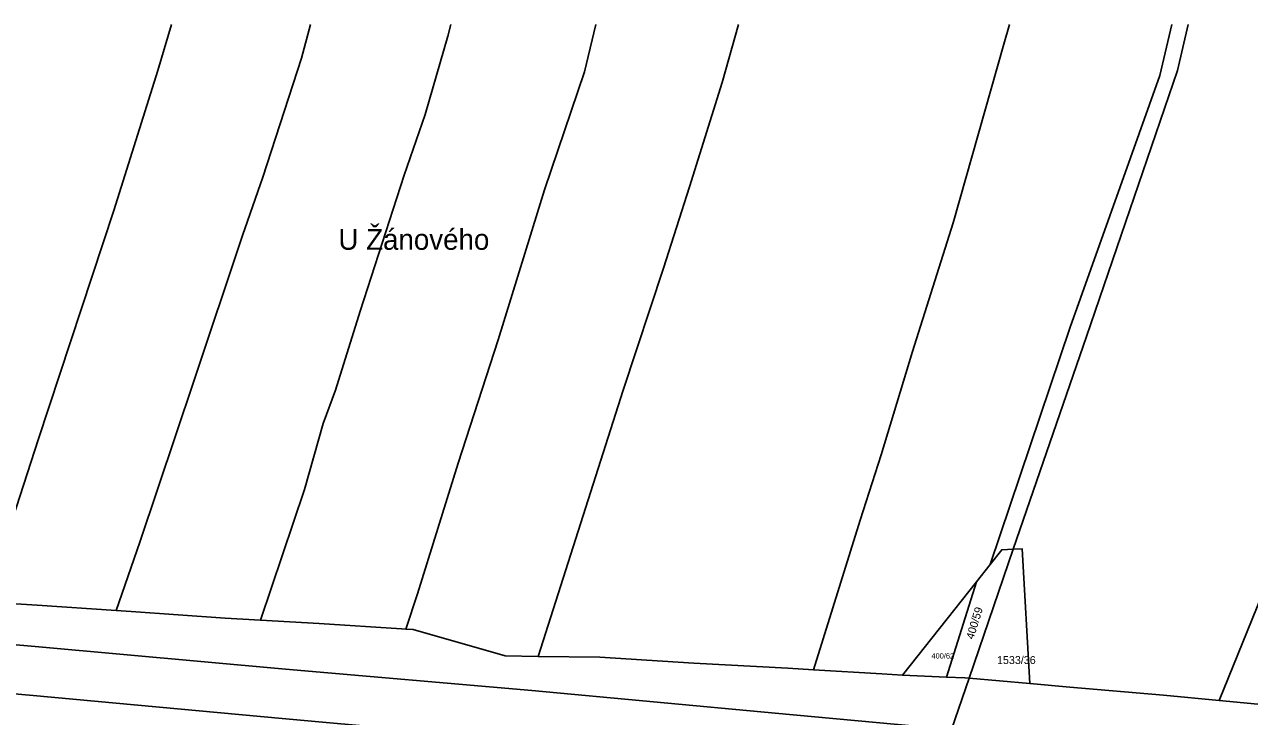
# Model space of a CAD drawing. Extents: x -737240 to -735272, y -1119606 to -1117878.
# Drawn here: x -737009.8 to -736749.6, y -1118025.3 to -1117878.3 of the extents above; entities that cross this region are included whole.
import ezdxf

# ---------------------------------------------------------------- set-up
doc = ezdxf.new("R2010")
doc.units = 0
for name, color, linetype in [('Level 1', 7, 'Continuous'), ('Level 13', 7, 'Continuous'), ('Level 15', 7, 'Continuous'), ('Level 18', 7, 'Continuous'), ('Level 4', 7, 'Continuous')]:
    doc.layers.add(name, color=color, linetype=linetype)

msp = doc.modelspace()

# ---------------------------------------------------------------- linework, layer by layer
at = {"layer": 'Level 1'}
for p, q in [((-736809.2, -1118017.18), (-736799.82, -1117989.78)), ((-736799.82, -1117989.78), (-736809.2, -1118017.18)), ((-736807.63, -1117996.7), (-736804.72, -1117993.02)), ((-736823.34, -1118016.55), (-736807.63, -1117996.7)), ((-736813.96, -1118016.97), (-736807.63, -1117996.7)), ((-736813.96, -1118016.97), (-736823.34, -1118016.55)), ((-736812.91, -1118028.09), (-736809.2, -1118017.18)), ((-736809.2, -1118017.18), (-736812.91, -1118028.09)), ((-736809.2, -1118017.18), (-736796.28, -1118018.34))]:
    msp.add_line(p, q, dxfattribs=at)
for points in [[(-736978.588, -1117878.325), (-736981.48, -1117888.1), (-736990.85, -1117917.84), (-737006.96, -1117966.59), (-737014.66, -1117990.42), (-737018.62, -1118000.94)], [(-736949.081, -1117878.325), (-736951, -1117885.51), (-736959.19, -1117910.78), (-736963.5, -1117923.15), (-736973.85, -1117954.07), (-736985.34, -1117988.33), (-736990.34, -1118002.82)], [(-736919.24, -1117878.325), (-736919.93, -1117880.82), (-736924.74, -1117897.47), (-736929.16, -1117910.3), (-736938.52, -1117939.2), (-736943.74, -1117955.98), (-736946.41, -1117963.08), (-736950.36, -1117977.11), (-736959.68, -1118004.86)], [(-736888.463, -1117878.325), (-736890.9, -1117888.38), (-736899.39, -1117913.46), (-736909.22, -1117945.29), (-736917.72, -1117971.51), (-736926.35, -1117999.3), (-736928.84, -1118006.75)], [(-736900.75, -1118012.56), (-736882.66, -1117955.98), (-736874.1, -1117930.09), (-736868.56, -1117912.84), (-736861.67, -1117890.63), (-736858.168, -1117878.325)], [(-736800.591, -1117878.325), (-736801.78, -1117882.53), (-736812.55, -1117920.44), (-736821.18, -1117947.81), (-736827.87, -1117969.74), (-736832.34, -1117983.64), (-736842.24, -1118015.41)], [(-736804.72, -1117993.02), (-736787.69, -1117942.6), (-736768.67, -1117889.14), (-736766.105, -1117878.325)], [(-736799.82, -1117989.78), (-736784.25, -1117944.64), (-736764.95, -1117888.08), (-736762.644, -1117878.325)], [(-736762.644, -1117878.325), (-736764.95, -1117888.08), (-736784.25, -1117944.64), (-736799.82, -1117989.78)], [(-736756.09, -1118021.92), (-736743.14, -1117989.97), (-736733.99, -1117964.71), (-736724.54, -1117935.16), (-736714.64, -1117899.16), (-736709.207, -1117878.325)], [(-736804.72, -1117993.02), (-736802.26, -1117989.91), (-736799.82, -1117989.78)], [(-736799.82, -1117989.78), (-736797.94, -1117989.68), (-736796.28, -1118018.34)], [(-737018.62, -1118000.94), (-737007.14, -1118001.71), (-736990.34, -1118002.82)], [(-736990.34, -1118002.82), (-736987.17, -1118003.03), (-736967.22, -1118004.44), (-736959.68, -1118004.86)], [(-736959.68, -1118004.86), (-736947.24, -1118005.55), (-736929.72, -1118006.69), (-736928.84, -1118006.75)], [(-736928.84, -1118006.75), (-736927.27, -1118006.85), (-736907.7, -1118012.45), (-736900.75, -1118012.56)], [(-736842.24, -1118015.41), (-736847.69, -1118015.08), (-736867.67, -1118013.97), (-736887.64, -1118012.76), (-736900.75, -1118012.56)], [(-736842.24, -1118015.41), (-736827.72, -1118016.29), (-736823.34, -1118016.55)], [(-736809.2, -1118017.18), (-736810.08, -1118017.15), (-736813.96, -1118016.97)], [(-736796.28, -1118018.34), (-736787.81, -1118019.1), (-736767.87, -1118020.81), (-736756.09, -1118021.92)], [(-736756.09, -1118021.92), (-736747.88, -1118022.69), (-736739.87, -1118023.48)]]:
    msp.add_lwpolyline(points, dxfattribs=at)
at = {"layer": 'Level 13'}
msp.add_lwpolyline([(-736762.644, -1117878.325), (-736764.95, -1117888.08), (-736784.25, -1117944.64), (-736799.82, -1117989.78), (-736809.2, -1118017.18), (-736812.91, -1118028.09)], dxfattribs=at)
msp.add_lwpolyline([(-736762.644, -1117878.325), (-736764.95, -1117888.08), (-736784.25, -1117944.64), (-736799.82, -1117989.78), (-736809.2, -1118017.18), (-736812.91, -1118028.09)], dxfattribs=at)
at = {"layer": 'Level 4'}
for points in [[(-737233.313, -1117990.121), (-737210.41, -1117992.23), (-737181.58, -1117994.67), (-737177.12, -1117995.17), (-737161.59, -1117996.57), (-737109.55, -1118001.33), (-737056.8, -1118006.11), (-737006.77, -1118010.53), (-736954.43, -1118015.25), (-736902.05, -1118019.83), (-736850.36, -1118024.62), (-736820.5, -1118027.4), (-736812.91, -1118028.09)], [(-736816.38, -1118038.3), (-736826.07, -1118037.41), (-736850.92, -1118035.13), (-736903.57, -1118030.41), (-736955.08, -1118025.74), (-737008.02, -1118020.85), (-737060.1, -1118016.24), (-737111.07, -1118011.6), (-737162.8, -1118007.01), (-737177.74, -1118005.66), (-737188.18, -1118004.68), (-737211.67, -1118002.49), (-737233.313, -1118000.511)]]:
    msp.add_lwpolyline(points, dxfattribs=at)

# ---------------------------------------------------------------- texts
at = {"layer": 'Level 15'}
msp.add_text('U Žánového', height=4.4, dxfattribs=at).set_placement((-736943.15, -1117926.19))
at = {"layer": 'Level 18'}
msp.add_text('400/59', height=1.7, rotation=73.11789, dxfattribs=at).set_placement((-736808.249, -1118009.05))
for s, height, p in [('400/62', 1.14, (-736817.18, -1118013.02)), ('1533/36', 1.7, (-736803.255, -1118014.19))]:
    msp.add_text(s, height=height, dxfattribs=at).set_placement(p)

doc.saveas('drawing.dxf')
